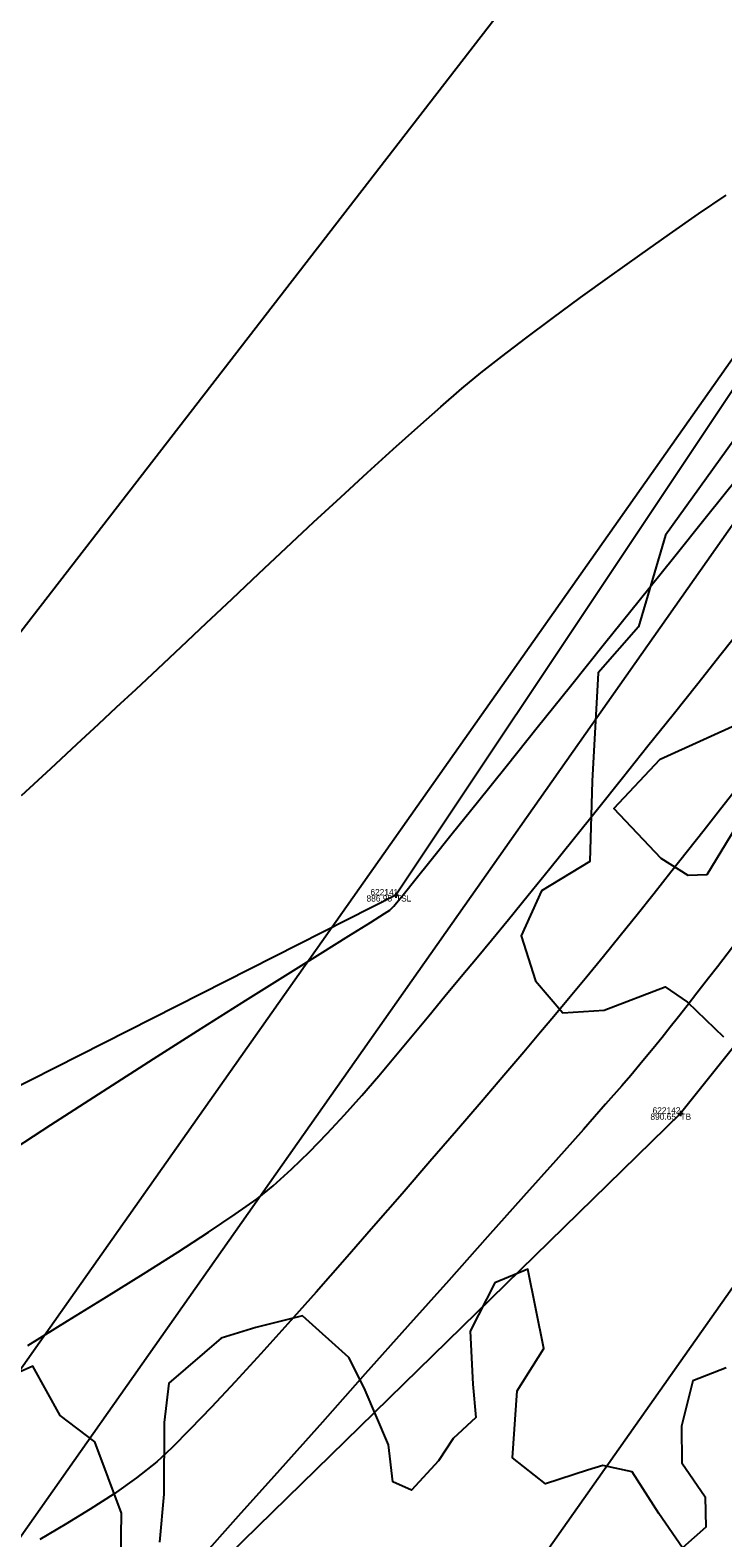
# Model space of a CAD drawing. Extents: x 1957117 to 1971063, y 701601 to 715861.
# Drawn here: x 1964137 to 1964175.8, y 707733.9 to 707818.4 of the extents above; entities that cross this region are included whole.
import ezdxf

# ---------------------------------------------------------------- set-up
doc = ezdxf.new("R2010")
doc.units = 0
for name, color, linetype in [('DT_X_Break_Line', 7, 'Continuous'), ('DT_X_Contour_Major', 7, 'Continuous'), ('DT_X_Contour_Minor', 7, 'Continuous'), ('DT_X_TIN_Hull', 7, 'Continuous'), ('GE_X_CL_20', 7, 'Continuous'), ('PV_P_Drive', 7, 'Continuous'), ('PV_P_Shoulder', 7, 'Continuous'), ('RS_Raster1', 7, 'Continuous'), ('RW_X_Esmt_RR', 7, 'Continuous'), ('SC_Scratch1', 7, 'Continuous'), ('SC_Shading5', 7, 'Continuous'), ('VG_X_Tree_Line_Rt', 7, 'Continuous')]:
    doc.layers.add(name, color=color, linetype=linetype)

msp = doc.modelspace()

# ---------------------------------------------------------------- linework, layer by layer
at = {"layer": 'DT_X_Break_Line'}
for points in [[(1964215.348, 707849.991), (1964199.095, 707830.992), (1964184.345, 707810.28), (1964157.454, 707769.921), (1964105.597, 707743.654), (1964082.804, 707698.924), (1964056.951, 707655.15), (1964027.146, 707611.821)], [(1964234.336, 707837.283), (1964219.172, 707816.318), (1964204.625, 707796.74), (1964173.397, 707757.684), (1964137.439, 707722.534), (1964113.742, 707677.186), (1964082.736, 707638.664), (1964052.689, 707596.746)]]:
    msp.add_lwpolyline(points, dxfattribs=at)
at = {"layer": 'DT_X_Contour_Major'}
msp.add_lwpolyline([(1964176.322, 707767.009), (1964175.479, 707765.916), (1964174.976, 707765.268), (1964174.319, 707764.432), (1964173.766, 707763.723), (1964173.28, 707763.099), (1964172.825, 707762.519), (1964172.367, 707761.942), (1964171.869, 707761.328), (1964171.296, 707760.634), (1964170.613, 707759.821), (1964170.103, 707759.231), (1964169.202, 707758.207), (1964167.955, 707756.798), (1964166.407, 707755.055), (1964164.603, 707753.028), (1964162.589, 707750.766), (1964160.409, 707748.321), (1964158.108, 707745.743), (1964155.733, 707743.082), (1964153.327, 707740.388), (1964150.935, 707737.711), (1964148.604, 707735.102), (1964146.377, 707732.611)], dxfattribs=at)
msp.add_lwpolyline([(1964176.322, 707767.009), (1964175.479, 707765.916), (1964174.976, 707765.268), (1964174.319, 707764.432), (1964173.766, 707763.723), (1964173.28, 707763.099), (1964172.825, 707762.519), (1964172.367, 707761.942), (1964171.869, 707761.328), (1964171.296, 707760.634), (1964170.613, 707759.821), (1964170.103, 707759.231), (1964169.202, 707758.207), (1964167.955, 707756.798), (1964166.407, 707755.055), (1964164.603, 707753.028), (1964162.589, 707750.766), (1964160.409, 707748.321), (1964158.108, 707745.743), (1964155.733, 707743.082), (1964153.327, 707740.388), (1964150.935, 707737.711), (1964148.604, 707735.102), (1964146.377, 707732.611)], dxfattribs=at)
at = {"layer": 'DT_X_Contour_Minor'}
for points in [[(1964136.471, 707775.513), (1964138.105, 707777.034), (1964139.559, 707778.385), (1964140.8, 707779.537), (1964141.793, 707780.458), (1964142.889, 707781.477), (1964144.104, 707782.615), (1964145.418, 707783.853), (1964146.814, 707785.169), (1964148.272, 707786.545), (1964149.774, 707787.96), (1964151.302, 707789.395), (1964152.837, 707790.831), (1964154.36, 707792.246), (1964155.853, 707793.621), (1964157.298, 707794.937), (1964158.675, 707796.174), (1964159.966, 707797.311), (1964161.153, 707798.329), (1964162.217, 707799.209), (1964163.385, 707800.131), (1964164.728, 707801.157), (1964166.211, 707802.264), (1964167.796, 707803.426), (1964169.445, 707804.617), (1964171.123, 707805.813), (1964172.791, 707806.989), (1964174.414, 707808.12), (1964175.954, 707809.18)], [(1964136.471, 707775.513), (1964138.105, 707777.034), (1964139.559, 707778.385), (1964140.8, 707779.537), (1964141.793, 707780.458), (1964142.889, 707781.477), (1964144.104, 707782.615), (1964145.418, 707783.853), (1964146.814, 707785.169), (1964148.272, 707786.545), (1964149.774, 707787.96), (1964151.302, 707789.395), (1964152.837, 707790.831), (1964154.36, 707792.246), (1964155.853, 707793.621), (1964157.298, 707794.937), (1964158.675, 707796.174), (1964159.966, 707797.311), (1964161.153, 707798.329), (1964162.217, 707799.209), (1964163.385, 707800.131), (1964164.728, 707801.157), (1964166.211, 707802.264), (1964167.796, 707803.426), (1964169.445, 707804.617), (1964171.123, 707805.813), (1964172.791, 707806.989), (1964174.414, 707808.12), (1964175.954, 707809.18)], [(1964135.128, 707755.113), (1964138.109, 707757.051), (1964141.037, 707758.938), (1964143.864, 707760.745), (1964146.541, 707762.445), (1964149.021, 707764.013), (1964151.257, 707765.419), (1964153.201, 707766.637), (1964154.805, 707767.64), (1964156.021, 707768.401), (1964156.803, 707768.892), (1964157.101, 707769.086), (1964157.327, 707769.304), (1964157.488, 707769.497), (1964157.687, 707769.742), (1964157.922, 707770.033), (1964158.514, 707770.77), (1964159.423, 707771.902), (1964160.605, 707773.375), (1964162.019, 707775.137), (1964163.622, 707777.137), (1964165.373, 707779.32), (1964167.229, 707781.635), (1964169.147, 707784.03), (1964171.087, 707786.451), (1964173.006, 707788.847), (1964174.861, 707791.165), (1964176.611, 707793.351)], [(1964135.128, 707755.113), (1964138.109, 707757.051), (1964141.037, 707758.938), (1964143.864, 707760.745), (1964146.541, 707762.445), (1964149.021, 707764.013), (1964151.257, 707765.419), (1964153.201, 707766.637), (1964154.805, 707767.64), (1964156.021, 707768.401), (1964156.803, 707768.892), (1964157.101, 707769.086), (1964157.327, 707769.304), (1964157.488, 707769.497), (1964157.687, 707769.742), (1964157.922, 707770.033), (1964158.514, 707770.77), (1964159.423, 707771.902), (1964160.605, 707773.375), (1964162.019, 707775.137), (1964163.622, 707777.137), (1964165.373, 707779.32), (1964167.229, 707781.635), (1964169.147, 707784.03), (1964171.087, 707786.451), (1964173.006, 707788.847), (1964174.861, 707791.165), (1964176.611, 707793.351)], [(1964136.814, 707744.683), (1964139.051, 707746.07), (1964141.226, 707747.417), (1964143.297, 707748.705), (1964145.219, 707749.916), (1964146.951, 707751.033), (1964148.449, 707752.035), (1964149.67, 707752.906), (1964150.571, 707753.625), (1964151.593, 707754.557), (1964152.6, 707755.538), (1964153.593, 707756.56), (1964154.572, 707757.618), (1964155.538, 707758.702), (1964156.491, 707759.806), (1964157.434, 707760.922), (1964158.365, 707762.044), (1964159.286, 707763.163), (1964160.198, 707764.273), (1964161.101, 707765.366), (1964161.996, 707766.435), (1964162.798, 707767.395), (1964163.762, 707768.568), (1964164.864, 707769.921), (1964166.079, 707771.423), (1964167.383, 707773.042), (1964168.75, 707774.748), (1964170.156, 707776.507), (1964171.577, 707778.29), (1964172.988, 707780.063), (1964174.364, 707781.796), (1964175.681, 707783.457), (1964176.914, 707785.015)], [(1964136.814, 707744.683), (1964139.051, 707746.07), (1964141.226, 707747.417), (1964143.297, 707748.705), (1964145.219, 707749.916), (1964146.951, 707751.033), (1964148.449, 707752.035), (1964149.67, 707752.906), (1964150.571, 707753.625), (1964151.593, 707754.557), (1964152.6, 707755.538), (1964153.593, 707756.56), (1964154.572, 707757.618), (1964155.538, 707758.702), (1964156.491, 707759.806), (1964157.434, 707760.922), (1964158.365, 707762.044), (1964159.286, 707763.163), (1964160.198, 707764.273), (1964161.101, 707765.366), (1964161.996, 707766.435), (1964162.798, 707767.395), (1964163.762, 707768.568), (1964164.864, 707769.921), (1964166.079, 707771.423), (1964167.383, 707773.042), (1964168.75, 707774.748), (1964170.156, 707776.507), (1964171.577, 707778.29), (1964172.988, 707780.063), (1964174.364, 707781.796), (1964175.681, 707783.457), (1964176.914, 707785.015)], [(1964176.539, 707775.89), (1964175.639, 707774.745), (1964174.725, 707773.58), (1964173.797, 707772.401), (1964172.86, 707771.213), (1964171.917, 707770.022), (1964170.971, 707768.833), (1964170.025, 707767.653), (1964169.082, 707766.487), (1964168.146, 707765.34), (1964167.219, 707764.218), (1964166.305, 707763.128), (1964165.557, 707762.244), (1964164.61, 707761.129), (1964163.491, 707759.814), (1964162.225, 707758.331), (1964160.837, 707756.711), (1964159.354, 707754.987), (1964157.8, 707753.19), (1964156.202, 707751.351), (1964154.585, 707749.503), (1964152.974, 707747.676), (1964151.396, 707745.903), (1964149.876, 707744.216), (1964148.439, 707742.645), (1964147.112, 707741.223), (1964145.919, 707739.981), (1964144.887, 707738.951), (1964144.041, 707738.165), (1964142.914, 707737.252), (1964141.665, 707736.363), (1964140.323, 707735.496), (1964138.919, 707734.645), (1964137.485, 707733.808)], [(1964176.539, 707775.89), (1964175.639, 707774.745), (1964174.725, 707773.58), (1964173.797, 707772.401), (1964172.86, 707771.213), (1964171.917, 707770.022), (1964170.971, 707768.833), (1964170.025, 707767.653), (1964169.082, 707766.487), (1964168.146, 707765.34), (1964167.219, 707764.218), (1964166.305, 707763.128), (1964165.557, 707762.244), (1964164.61, 707761.129), (1964163.491, 707759.814), (1964162.225, 707758.331), (1964160.837, 707756.711), (1964159.354, 707754.987), (1964157.8, 707753.19), (1964156.202, 707751.351), (1964154.585, 707749.503), (1964152.974, 707747.676), (1964151.396, 707745.903), (1964149.876, 707744.216), (1964148.439, 707742.645), (1964147.112, 707741.223), (1964145.919, 707739.981), (1964144.887, 707738.951), (1964144.041, 707738.165), (1964142.914, 707737.252), (1964141.665, 707736.363), (1964140.323, 707735.496), (1964138.919, 707734.645), (1964137.485, 707733.808)]]:
    msp.add_lwpolyline(points, dxfattribs=at)
at = {"layer": 'DT_X_TIN_Hull'}
msp.add_lwpolyline([(1964424.104, 708190.997), (1964395.101, 708149.619), (1964365.854, 708109.886), (1964308.263, 708028.505), (1964281.464, 707987.544), (1964251.004, 707946.454), (1964225.108, 707905.389), (1964196.172, 707863.514), (1964166.104, 707823.11), (1964136.115, 707784.278), (1964105.597, 707743.654), (1964082.804, 707698.924), (1964056.951, 707655.15), (1964027.146, 707611.821), (1964008.198, 707598.035), (1963983.898, 707595.126), (1963975.155, 707521.673), (1963940.142, 707371.501), (1963857.209, 707326.887)], dxfattribs=at)
at = {"layer": 'GE_X_CL_20'}
msp.add_lwpolyline([(1964578.061, 708318.542), (1963713.717, 707090.878)], dxfattribs=at)
at = {"layer": 'PV_P_Drive'}
for p, q in [((1964157.308, 707769.921), (1964157.6, 707769.921)), ((1964157.454, 707770.067), (1964157.454, 707769.775)), ((1964157.454, 707769.921), (1964157.454, 707769.921)), ((1964173.251, 707757.684), (1964173.543, 707757.684)), ((1964173.397, 707757.83), (1964173.397, 707757.538)), ((1964173.397, 707757.684), (1964173.397, 707757.684))]:
    msp.add_line(p, q, dxfattribs=at)
at = {"layer": 'RW_X_Esmt_RR'}
for points in [[(1963697.364, 707102.392), (1963811.822, 707264.962), (1963799.822, 707265.288), (1964553.531, 708335.813)], [(1964082.273, 707657.005), (1964557.619, 708332.934)]]:
    msp.add_lwpolyline(points, dxfattribs=at)
at = {"layer": 'SC_Shading5'}
for points in [[(1963589.678, 706586.994), (1963626.625, 706689.548), (1963651.76, 706746.832), (1963668.09, 706778.596), (1963682.768, 706805.402), (1963734.424, 706911.594), (1963826.849, 707116.717), (1963877.258, 707215.645), (1963964.981, 707354.472), (1964070.526, 707509.355), (1964132.574, 707601.994), (1964163.9, 707642.169), (1964191.2, 707685.167), (1964278.98, 707807.131), (1964326.11, 707874.364), (1964396.427, 707968.962), (1964508.519, 708133.679), (1964655.588, 708336.552), (1964745.319, 708429.172), (1964840.327, 708522.317), (1964988.178, 708660.245), (1965089.796, 708739.041), (1965251.743, 708835.216), (1965415.807, 708922.048), (1965866.2, 709149.38), (1966173.543, 709294.131), (1966283.627, 709338.196), (1966534.003, 709419.214), (1966689.084, 709471.266), (1967008.468, 709641.817), (1967166.677, 709750.124), (1967422.113, 709931.083), (1967818.707, 710198.831), (1968187.021, 710459.852), (1968360.589, 710592.493), (1968496.543, 710707.847), (1968606.427, 710809.378), (1968733.391, 710937.091), (1968807.28, 711025.4), (1968843.008, 711077.094), (1968863.233, 711106.099), (1968909.747, 711171.311), (1968974.133, 711279.559), (1969130.932, 711546.915), (1969247.433, 711744.686), (1969402.714, 712016.424), (1969505.287, 712191.789), (1969666.311, 712460.805), (1969771.586, 712639.896), (1969880.058, 712820.917), (1969964.994, 712955.706), (1969990.005, 713000.084), (1970030.065, 713068.479)], [(1963609.915, 706579.703), (1963646.615, 706681.572), (1963671.193, 706737.585), (1963687.092, 706768.511), (1963701.884, 706795.526), (1963753.906, 706902.469), (1963846.249, 707107.41), (1963895.973, 707204.994), (1963982.966, 707342.667), (1964088.35, 707497.312), (1964150.015, 707589.379), (1964181.502, 707629.761), (1964209.024, 707673.109), (1964296.517, 707794.674), (1964343.552, 707861.772), (1964413.958, 707956.489), (1964526.123, 708121.313), (1964672.104, 708322.686), (1964760.576, 708414.006), (1964855.195, 708506.77), (1965002.134, 708643.847), (1965101.925, 708721.226), (1965262.272, 708816.451), (1965425.685, 708902.939), (1965875.63, 709130.044), (1966182.13, 709274.398), (1966290.944, 709317.954), (1966540.737, 709398.785), (1966697.632, 709451.445), (1967019.644, 709623.399), (1967178.971, 709732.471), (1967434.35, 709913.39), (1967830.945, 710181.14), (1968199.774, 710442.525), (1968374.086, 710575.735), (1968510.806, 710691.739), (1968621.36, 710793.889), (1968749.296, 710922.58), (1968824.413, 711012.355), (1968860.678, 711064.827), (1968880.812, 711093.701), (1968927.778, 711159.547), (1968992.655, 711268.62), (1969149.476, 711536.015), (1969266.039, 711733.891), (1969421.336, 712005.657), (1969523.8, 712180.835), (1969684.812, 712449.831), (1969790.084, 712628.917), (1969898.385, 712809.653), (1969983.474, 712944.685), (1970008.657, 712989.367), (1970048.626, 713057.607)]]:
    msp.add_spline(points, degree=3, dxfattribs=at)
at = {"layer": 'VG_X_Tree_Line_Rt'}
for points in [[(1964178.685, 707798.63), (1964172.552, 707790.102), (1964171.036, 707784.975), (1964168.788, 707782.388), (1964168.451, 707776.312)], [(1964177.025, 707774.604), (1964174.875, 707771.075), (1964173.833, 707771.022), (1964172.322, 707771.99), (1964169.666, 707774.784), (1964172.256, 707777.56), (1964176.903, 707779.671)], [(1964168.451, 707776.312), (1964168.322, 707771.822), (1964165.607, 707770.179), (1964164.473, 707767.644), (1964165.271, 707765.116), (1964166.802, 707763.334), (1964169.121, 707763.474), (1964172.542, 707764.78), (1964172.542, 707764.78), (1964173.787, 707763.926), (1964175.81, 707761.988)], [(1964175.955, 707743.433), (1964174.082, 707742.696), (1964173.449, 707740.157), (1964173.48, 707738.109), (1964174.786, 707736.197), (1964174.826, 707734.487), (1964173.502, 707733.335), (1964172.184, 707735.254), (1964170.689, 707737.59), (1964169.044, 707737.953), (1964168.194, 707737.689), (1964165.831, 707736.928), (1964163.977, 707738.379), (1964164.25, 707742.143), (1964165.742, 707744.514), (1964164.839, 707748.959), (1964162.996, 707748.199), (1964161.618, 707745.478), (1964161.766, 707742.509), (1964161.931, 707740.637), (1964160.665, 707739.471), (1964159.842, 707738.22), (1964158.319, 707736.572), (1964157.277, 707737.027), (1964157.035, 707739.113), (1964155.661, 707742.304), (1964154.819, 707744.006), (1964152.223, 707746.336), (1964149.6, 707745.694), (1964147.65, 707745.086), (1964144.72, 707742.577), (1964144.462, 707740.355), (1964144.442, 707736.339), (1964144.208, 707733.659)], [(1964142.009, 707731.45), (1964142.078, 707735.282), (1964140.572, 707739.285), (1964138.624, 707740.751), (1964137.093, 707743.521), (1964132.858, 707741.634), (1964129.886, 707740.49), (1964127.477, 707740.885), (1964123.666, 707739.155), (1964126.309, 707736.511), (1964124.708, 707735.499), (1964122.592, 707730.216)]]:
    msp.add_lwpolyline(points, dxfattribs=at)

# ---------------------------------------------------------------- texts
at = {"layer": 'PV_P_Shoulder'}
for s, p in [('886.95', (1964155.803, 707769.571)), ('890.65', (1964171.713, 707757.334))]:
    msp.add_text(s, height=0.35, dxfattribs=at).set_placement(p)
at = {"layer": 'RS_Raster1'}
for s, p in [('622141', (1964156.021, 707769.921)), ('622142', (1964171.835, 707757.684))]:
    msp.add_text(s, height=0.35, dxfattribs=at).set_placement(p)
at = {"layer": 'SC_Scratch1'}
for s, p in [('TSL', (1964157.454, 707769.571)), ('TB', (1964173.397, 707757.334))]:
    msp.add_text(s, height=0.35, dxfattribs=at).set_placement(p)

doc.saveas('drawing.dxf')
